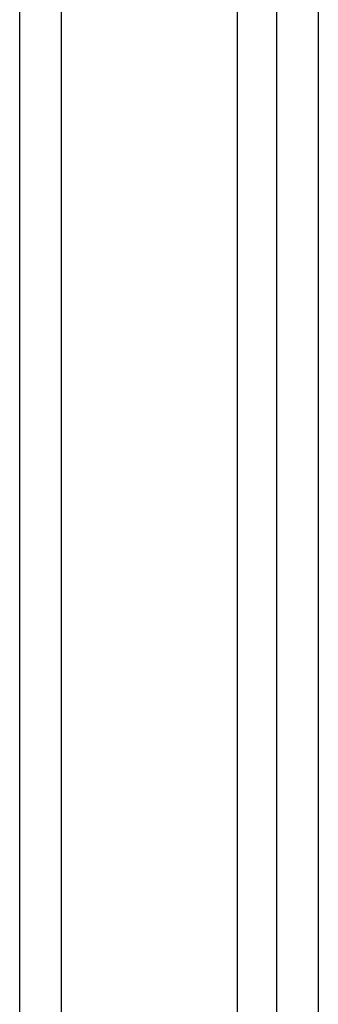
# Model space of a CAD drawing. Header units: inches. Extents: x 23 to 567, y 61 to 264.
# Tile 259 of 292: x 557.82 to 558.82, y 203.46 to 206.76. Entities that reach past the tile are written whole.
import ezdxf

# ---------------------------------------------------------------- set-up
doc = ezdxf.new("R2010")
doc.units = ezdxf.units.IN
doc.header["$MEASUREMENT"] = 0
doc.layers.add('Visible Edges(ANSI)', color=7, linetype='Continuous', lineweight=25)
doc.layers.add('Visible Tangent Edges(ANSI)', color=7, linetype='Continuous', lineweight=25)

msp = doc.modelspace()

# ---------------------------------------------------------------- linework, layer by layer
at = {"layer": 'Visible Edges(ANSI)'}
msp.add_line((558.5514, 187.9868), (558.5514, 213.7906), dxfattribs=at)
at = {"layer": 'Visible Tangent Edges(ANSI)'}
for p, q in [((558.6822, 213.9321), (558.6822, 187.9659)), ((557.821, 187.5504), (557.821, 213.4497)), ((557.961, 187.5504), (557.961, 213.4497)), ((558.8222, 213.2993), (558.8222, 188.5987))]:
    msp.add_line(p, q, dxfattribs=at)

doc.saveas('drawing.dxf')
